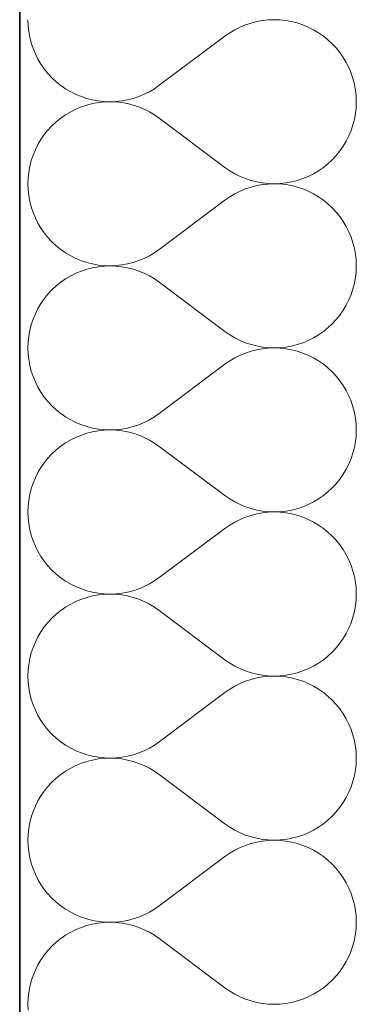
# Model space of a CAD drawing. Header units: millimetres. Extents: x -148444 to 51443, y -4810 to 453290.
# Tile 327 of 551: x -137998 to -137842, y 361533 to 361990. Entities that reach past the tile are written whole.
import ezdxf

# ---------------------------------------------------------------- set-up
doc = ezdxf.new("R2010")
doc.units = ezdxf.units.MM
doc.layers.add('- A - ocieplenie', color=8, linetype='Continuous')

# ---------------------------------------------------------------- blocks, each defined once
blk = doc.blocks.new('*X29')
at = {"layer": '- A - ocieplenie', "linetype": 'Continuous', "lineweight": 13, "ltscale": 100}
for p, q in [((19781.28, 389423.56), (19781.38, 389420.84)), ((19884.81, 389422.01), (19882.23, 389421.15)), ((19887.45, 389422.69), (19884.81, 389422.01)), ((19890.12, 389423.17), (19887.45, 389422.69)), ((19892.83, 389423.46), (19890.12, 389423.17)), ((19895.55, 389423.56), (19892.83, 389423.46)), ((19898.26, 389423.47), (19895.55, 389423.56)), ((19900.97, 389423.18), (19898.26, 389423.47)), ((19903.65, 389422.7), (19900.97, 389423.18)), ((19906.28, 389422.03), (19903.65, 389422.7)), ((19908.87, 389421.17), (19906.28, 389422.03)), ((19781.38, 389420.84), (19781.67, 389418.14)), ((19781.67, 389418.14), (19782.16, 389415.46)), ((19874.95, 389417.5), (19872.71, 389415.94)), ((19877.28, 389418.89), (19874.95, 389417.5)), ((19879.72, 389420.11), (19877.28, 389418.89)), ((19882.23, 389421.15), (19879.72, 389420.11)), ((19911.38, 389420.13), (19908.87, 389421.17)), ((19913.81, 389418.91), (19911.38, 389420.13)), ((19916.15, 389417.52), (19913.81, 389418.91)), ((19918.39, 389415.97), (19916.15, 389417.52)), ((19782.16, 389415.46), (19782.83, 389412.83)), ((19782.83, 389412.83), (19783.69, 389410.25)), ((19872.71, 389415.94), (19842.24, 389393.09)), ((19920.51, 389414.27), (19918.39, 389415.97)), ((19922.5, 389412.41), (19920.51, 389414.27)), ((19783.69, 389410.25), (19784.73, 389407.73)), ((19924.35, 389410.42), (19922.5, 389412.41)), ((19926.06, 389408.31), (19924.35, 389410.42)), ((19927.61, 389406.07), (19926.06, 389408.31)), ((19784.73, 389407.73), (19785.95, 389405.3)), ((19785.95, 389405.3), (19787.34, 389402.96)), ((19929, 389403.73), (19927.61, 389406.07)), ((19930.22, 389401.3), (19929, 389403.73)), ((19787.34, 389402.96), (19788.89, 389400.73)), ((19788.89, 389400.73), (19790.6, 389398.61)), ((19931.26, 389398.79), (19930.22, 389401.3)), ((19790.6, 389398.61), (19792.45, 389396.62)), ((19792.45, 389396.62), (19794.44, 389394.76)), ((19794.44, 389394.76), (19796.56, 389393.06)), ((19932.12, 389396.21), (19931.26, 389398.79)), ((19932.79, 389393.57), (19932.12, 389396.21)), ((19796.56, 389393.06), (19798.8, 389391.51)), ((19798.8, 389391.51), (19801.14, 389390.12)), ((19801.14, 389390.12), (19803.57, 389388.9)), ((19835.23, 389388.92), (19837.66, 389390.14)), ((19837.66, 389390.14), (19840, 389391.53)), ((19840, 389391.53), (19842.24, 389393.09)), ((19933.28, 389390.89), (19932.79, 389393.57)), ((19933.57, 389388.19), (19933.28, 389390.89)), ((19803.57, 389388.9), (19806.08, 389387.86)), ((19806.08, 389387.86), (19808.67, 389387.01)), ((19808.67, 389387.01), (19811.3, 389386.33)), ((19811.3, 389386.33), (19813.98, 389385.85)), ((19813.98, 389385.85), (19816.68, 389385.56)), ((19816.68, 389385.37), (19813.98, 389385.08)), ((19816.68, 389385.56), (19819.4, 389385.47)), ((19819.4, 389385.47), (19816.68, 389385.37)), ((19819.4, 389385.47), (19822.12, 389385.57)), ((19822.12, 389385.37), (19819.4, 389385.47)), ((19822.12, 389385.57), (19824.83, 389385.86)), ((19824.83, 389385.08), (19822.12, 389385.37)), ((19824.83, 389385.86), (19827.5, 389386.34)), ((19827.5, 389386.34), (19830.14, 389387.02)), ((19830.14, 389387.02), (19832.72, 389387.88)), ((19832.72, 389387.88), (19835.23, 389388.92)), ((19933.67, 389385.47), (19933.57, 389388.19)), ((19933.57, 389382.75), (19933.67, 389385.47)), ((19801.14, 389380.82), (19798.8, 389379.43)), ((19803.57, 389382.03), (19801.14, 389380.82)), ((19806.08, 389383.07), (19803.57, 389382.03)), ((19808.67, 389383.93), (19806.08, 389383.07)), ((19811.3, 389384.6), (19808.67, 389383.93)), ((19813.98, 389385.08), (19811.3, 389384.6)), ((19827.5, 389384.59), (19824.83, 389385.08)), ((19830.14, 389383.92), (19827.5, 389384.59)), ((19832.72, 389383.06), (19830.14, 389383.92)), ((19835.23, 389382.01), (19832.72, 389383.06)), ((19837.66, 389380.79), (19835.23, 389382.01)), ((19840, 389379.4), (19837.66, 389380.79)), ((19933.28, 389380.04), (19933.57, 389382.75)), ((19794.44, 389376.17), (19792.45, 389374.32)), ((19796.56, 389377.88), (19794.44, 389376.17)), ((19798.8, 389379.43), (19796.56, 389377.88)), ((19842.24, 389377.85), (19840, 389379.4)), ((19872.71, 389354.99), (19842.24, 389377.85)), ((19932.12, 389374.73), (19932.79, 389377.37)), ((19932.79, 389377.37), (19933.28, 389380.04)), ((19790.6, 389372.33), (19788.89, 389370.21)), ((19792.45, 389374.32), (19790.6, 389372.33)), ((19930.22, 389369.64), (19931.26, 389372.15)), ((19931.26, 389372.15), (19932.12, 389374.73)), ((19787.34, 389367.98), (19785.95, 389365.64)), ((19788.89, 389370.21), (19787.34, 389367.98)), ((19927.61, 389364.87), (19929, 389367.2)), ((19929, 389367.2), (19930.22, 389369.64)), ((19784.73, 389363.2), (19783.69, 389360.69)), ((19785.95, 389365.64), (19784.73, 389363.2)), ((19924.35, 389360.51), (19926.06, 389362.63)), ((19926.06, 389362.63), (19927.61, 389364.87)), ((19782.83, 389358.11), (19782.16, 389355.47)), ((19783.69, 389360.69), (19782.83, 389358.11)), ((19920.51, 389356.67), (19922.5, 389358.52)), ((19922.5, 389358.52), (19924.35, 389360.51)), ((19782.16, 389355.47), (19781.67, 389352.8)), ((19872.71, 389354.99), (19874.95, 389353.44)), ((19874.95, 389353.44), (19877.28, 389352.05)), ((19913.81, 389352.02), (19916.15, 389353.41)), ((19916.15, 389353.41), (19918.39, 389354.96)), ((19918.39, 389354.96), (19920.51, 389356.67)), ((19781.38, 389350.09), (19781.28, 389347.37)), ((19781.67, 389352.8), (19781.38, 389350.09)), ((19877.28, 389352.05), (19879.72, 389350.83)), ((19879.72, 389350.83), (19882.23, 389349.79)), ((19882.23, 389349.79), (19884.81, 389348.92)), ((19884.81, 389348.92), (19887.45, 389348.25)), ((19903.65, 389348.24), (19906.28, 389348.91)), ((19906.28, 389348.91), (19908.87, 389349.77)), ((19908.87, 389349.77), (19911.38, 389350.81)), ((19911.38, 389350.81), (19913.81, 389352.02)), ((19781.28, 389347.37), (19781.38, 389344.65)), ((19781.38, 389344.65), (19781.67, 389341.95)), ((19882.23, 389344.96), (19879.72, 389343.92)), ((19884.81, 389345.82), (19882.23, 389344.96)), ((19887.45, 389346.5), (19884.81, 389345.82)), ((19887.45, 389348.25), (19890.12, 389347.76)), ((19890.12, 389346.98), (19887.45, 389346.5)), ((19890.12, 389347.76), (19892.83, 389347.47)), ((19892.83, 389347.27), (19890.12, 389346.98)), ((19892.83, 389347.47), (19895.55, 389347.37)), ((19895.55, 389347.37), (19892.83, 389347.27)), ((19895.55, 389347.37), (19898.26, 389347.47)), ((19898.26, 389347.28), (19895.55, 389347.37)), ((19898.26, 389347.47), (19900.97, 389347.76)), ((19900.97, 389346.99), (19898.26, 389347.28)), ((19900.97, 389347.76), (19903.65, 389348.24)), ((19903.65, 389346.51), (19900.97, 389346.99)), ((19906.28, 389345.84), (19903.65, 389346.51)), ((19908.87, 389344.98), (19906.28, 389345.84)), ((19911.38, 389343.94), (19908.87, 389344.98)), ((19781.67, 389341.95), (19782.16, 389339.27)), ((19872.71, 389339.75), (19842.24, 389316.9)), ((19874.95, 389341.31), (19872.71, 389339.75)), ((19877.28, 389342.7), (19874.95, 389341.31)), ((19879.72, 389343.92), (19877.28, 389342.7)), ((19913.81, 389342.72), (19911.38, 389343.94)), ((19916.15, 389341.33), (19913.81, 389342.72)), ((19918.39, 389339.78), (19916.15, 389341.33)), ((19920.51, 389338.08), (19918.39, 389339.78)), ((19782.16, 389339.27), (19782.83, 389336.64)), ((19782.83, 389336.64), (19783.69, 389334.06)), ((19922.5, 389336.22), (19920.51, 389338.08)), ((19924.35, 389334.23), (19922.5, 389336.22)), ((19783.69, 389334.06), (19784.73, 389331.54)), ((19784.73, 389331.54), (19785.95, 389329.11)), ((19926.06, 389332.12), (19924.35, 389334.23)), ((19927.61, 389329.88), (19926.06, 389332.12)), ((19785.95, 389329.11), (19787.34, 389326.77)), ((19787.34, 389326.77), (19788.89, 389324.54)), ((19929, 389327.54), (19927.61, 389329.88)), ((19930.22, 389325.11), (19929, 389327.54)), ((19788.89, 389324.54), (19790.6, 389322.42)), ((19790.6, 389322.42), (19792.45, 389320.43)), ((19931.26, 389322.6), (19930.22, 389325.11)), ((19932.12, 389320.01), (19931.26, 389322.6)), ((19792.45, 389320.43), (19794.44, 389318.57)), ((19794.44, 389318.57), (19796.56, 389316.87)), ((19796.56, 389316.87), (19798.8, 389315.32)), ((19840, 389315.34), (19842.24, 389316.9)), ((19932.79, 389317.38), (19932.12, 389320.01)), ((19933.28, 389314.7), (19932.79, 389317.38)), ((19798.8, 389315.32), (19801.14, 389313.93)), ((19801.14, 389313.93), (19803.57, 389312.71)), ((19803.57, 389312.71), (19806.08, 389311.67)), ((19832.72, 389311.69), (19835.23, 389312.73)), ((19835.23, 389312.73), (19837.66, 389313.95)), ((19837.66, 389313.95), (19840, 389315.34)), ((19933.57, 389312), (19933.28, 389314.7)), ((19806.08, 389311.67), (19808.67, 389310.82)), ((19808.67, 389307.74), (19806.08, 389306.88)), ((19808.67, 389310.82), (19811.3, 389310.14)), ((19811.3, 389308.41), (19808.67, 389307.74)), ((19811.3, 389310.14), (19813.98, 389309.66)), ((19813.98, 389308.89), (19811.3, 389308.41)), ((19813.98, 389309.66), (19816.68, 389309.37)), ((19816.68, 389309.18), (19813.98, 389308.89)), ((19816.68, 389309.37), (19819.4, 389309.28)), ((19819.4, 389309.28), (19816.68, 389309.18)), ((19819.4, 389309.28), (19822.12, 389309.38)), ((19822.12, 389309.18), (19819.4, 389309.28)), ((19822.12, 389309.38), (19824.83, 389309.67)), ((19824.83, 389308.89), (19822.12, 389309.18)), ((19824.83, 389309.67), (19827.5, 389310.15)), ((19827.5, 389308.4), (19824.83, 389308.89)), ((19827.5, 389310.15), (19830.14, 389310.83)), ((19830.14, 389307.73), (19827.5, 389308.4)), ((19830.14, 389310.83), (19832.72, 389311.69)), ((19832.72, 389306.87), (19830.14, 389307.73)), ((19933.67, 389309.28), (19933.57, 389312)), ((19933.57, 389306.56), (19933.67, 389309.28)), ((19798.8, 389303.24), (19796.56, 389301.69)), ((19801.14, 389304.63), (19798.8, 389303.24)), ((19803.57, 389305.84), (19801.14, 389304.63)), ((19806.08, 389306.88), (19803.57, 389305.84)), ((19835.23, 389305.82), (19832.72, 389306.87)), ((19837.66, 389304.6), (19835.23, 389305.82)), ((19840, 389303.21), (19837.66, 389304.6)), ((19842.24, 389301.66), (19840, 389303.21)), ((19932.79, 389301.18), (19933.28, 389303.85)), ((19933.28, 389303.85), (19933.57, 389306.56)), ((19794.44, 389299.98), (19792.45, 389298.13)), ((19796.56, 389301.69), (19794.44, 389299.98)), ((19872.71, 389278.8), (19842.24, 389301.66)), ((19931.26, 389295.96), (19932.12, 389298.54)), ((19932.12, 389298.54), (19932.79, 389301.18)), ((19788.89, 389294.02), (19787.34, 389291.79)), ((19790.6, 389296.14), (19788.89, 389294.02)), ((19792.45, 389298.13), (19790.6, 389296.14)), ((19930.22, 389293.45), (19931.26, 389295.96)), ((19785.95, 389289.45), (19784.73, 389287.01)), ((19787.34, 389291.79), (19785.95, 389289.45)), ((19927.61, 389288.67), (19929, 389291.01)), ((19929, 389291.01), (19930.22, 389293.45)), ((19784.73, 389287.01), (19783.69, 389284.5)), ((19924.35, 389284.32), (19926.06, 389286.44)), ((19926.06, 389286.44), (19927.61, 389288.67)), ((19782.83, 389281.92), (19782.16, 389279.28)), ((19783.69, 389284.5), (19782.83, 389281.92)), ((19918.39, 389278.77), (19920.51, 389280.48)), ((19920.51, 389280.48), (19922.5, 389282.33)), ((19922.5, 389282.33), (19924.35, 389284.32)), ((19781.67, 389276.61), (19781.38, 389273.9)), ((19782.16, 389279.28), (19781.67, 389276.61)), ((19872.71, 389278.8), (19874.95, 389277.25)), ((19874.95, 389277.25), (19877.28, 389275.86)), ((19877.28, 389275.86), (19879.72, 389274.64)), ((19911.38, 389274.62), (19913.81, 389275.83)), ((19913.81, 389275.83), (19916.15, 389277.22)), ((19916.15, 389277.22), (19918.39, 389278.77)), ((19781.38, 389273.9), (19781.28, 389271.18)), ((19781.28, 389271.18), (19781.38, 389268.46)), ((19879.72, 389274.64), (19882.23, 389273.6)), ((19882.23, 389273.6), (19884.81, 389272.73)), ((19884.81, 389272.73), (19887.45, 389272.06)), ((19887.45, 389272.06), (19890.12, 389271.57)), ((19890.12, 389271.57), (19892.83, 389271.28)), ((19892.83, 389271.08), (19890.12, 389270.79)), ((19892.83, 389271.28), (19895.55, 389271.18)), ((19895.55, 389271.18), (19892.83, 389271.08)), ((19895.55, 389271.18), (19898.26, 389271.28)), ((19898.26, 389271.09), (19895.55, 389271.18)), ((19898.26, 389271.28), (19900.97, 389271.57)), ((19900.97, 389270.8), (19898.26, 389271.09)), ((19900.97, 389271.57), (19903.65, 389272.05)), ((19903.65, 389272.05), (19906.28, 389272.72)), ((19906.28, 389272.72), (19908.87, 389273.58)), ((19908.87, 389273.58), (19911.38, 389274.62)), ((19781.38, 389268.46), (19781.67, 389265.76)), ((19877.28, 389266.51), (19874.95, 389265.12)), ((19879.72, 389267.73), (19877.28, 389266.51)), ((19882.23, 389268.77), (19879.72, 389267.73)), ((19884.81, 389269.63), (19882.23, 389268.77)), ((19887.45, 389270.31), (19884.81, 389269.63)), ((19890.12, 389270.79), (19887.45, 389270.31)), ((19903.65, 389270.32), (19900.97, 389270.8)), ((19906.28, 389269.65), (19903.65, 389270.32)), ((19908.87, 389268.79), (19906.28, 389269.65)), ((19911.38, 389267.75), (19908.87, 389268.79)), ((19913.81, 389266.53), (19911.38, 389267.75)), ((19916.15, 389265.14), (19913.81, 389266.53)), ((19781.67, 389265.76), (19782.16, 389263.08)), ((19782.16, 389263.08), (19782.83, 389260.45)), ((19872.71, 389263.56), (19842.24, 389240.71)), ((19874.95, 389265.12), (19872.71, 389263.56)), ((19918.39, 389263.59), (19916.15, 389265.14)), ((19920.51, 389261.89), (19918.39, 389263.59)), ((19922.5, 389260.03), (19920.51, 389261.89)), ((19782.83, 389260.45), (19783.69, 389257.86)), ((19783.69, 389257.86), (19784.73, 389255.35)), ((19924.35, 389258.04), (19922.5, 389260.03)), ((19926.06, 389255.92), (19924.35, 389258.04)), ((19784.73, 389255.35), (19785.95, 389252.92)), ((19785.95, 389252.92), (19787.34, 389250.58)), ((19927.61, 389253.69), (19926.06, 389255.92)), ((19929, 389251.35), (19927.61, 389253.69)), ((19787.34, 389250.58), (19788.89, 389248.35)), ((19788.89, 389248.35), (19790.6, 389246.23)), ((19930.22, 389248.92), (19929, 389251.35)), ((19931.26, 389246.41), (19930.22, 389248.92)), ((19790.6, 389246.23), (19792.45, 389244.24)), ((19792.45, 389244.24), (19794.44, 389242.38)), ((19932.12, 389243.82), (19931.26, 389246.41)), ((19932.79, 389241.19), (19932.12, 389243.82)), ((19794.44, 389242.38), (19796.56, 389240.68)), ((19796.56, 389240.68), (19798.8, 389239.13)), ((19798.8, 389239.13), (19801.14, 389237.74)), ((19837.66, 389237.76), (19840, 389239.15)), ((19840, 389239.15), (19842.24, 389240.71)), ((19933.28, 389238.51), (19932.79, 389241.19)), ((19801.14, 389237.74), (19803.57, 389236.52)), ((19803.57, 389236.52), (19806.08, 389235.48)), ((19806.08, 389235.48), (19808.67, 389234.62)), ((19808.67, 389234.62), (19811.3, 389233.95)), ((19827.5, 389233.96), (19830.14, 389234.64)), ((19830.14, 389234.64), (19832.72, 389235.5)), ((19832.72, 389235.5), (19835.23, 389236.54)), ((19835.23, 389236.54), (19837.66, 389237.76)), ((19933.57, 389235.81), (19933.28, 389238.51)), ((19933.67, 389233.09), (19933.57, 389235.81)), ((19806.08, 389230.69), (19803.57, 389229.65)), ((19808.67, 389231.55), (19806.08, 389230.69)), ((19811.3, 389232.22), (19808.67, 389231.55)), ((19811.3, 389233.95), (19813.98, 389233.47)), ((19813.98, 389232.7), (19811.3, 389232.22)), ((19813.98, 389233.47), (19816.68, 389233.18)), ((19816.68, 389232.99), (19813.98, 389232.7)), ((19816.68, 389233.18), (19819.4, 389233.09)), ((19819.4, 389233.09), (19816.68, 389232.99)), ((19819.4, 389233.09), (19822.12, 389233.19)), ((19822.12, 389232.99), (19819.4, 389233.09)), ((19822.12, 389233.19), (19824.83, 389233.48)), ((19824.83, 389232.7), (19822.12, 389232.99)), ((19824.83, 389233.48), (19827.5, 389233.96)), ((19827.5, 389232.21), (19824.83, 389232.7)), ((19830.14, 389231.54), (19827.5, 389232.21)), ((19832.72, 389230.68), (19830.14, 389231.54)), ((19835.23, 389229.63), (19832.72, 389230.68)), ((19933.28, 389227.66), (19933.57, 389230.37)), ((19933.57, 389230.37), (19933.67, 389233.09)), ((19796.56, 389225.5), (19794.44, 389223.79)), ((19798.8, 389227.05), (19796.56, 389225.5)), ((19801.14, 389228.44), (19798.8, 389227.05)), ((19803.57, 389229.65), (19801.14, 389228.44)), ((19837.66, 389228.41), (19835.23, 389229.63)), ((19840, 389227.02), (19837.66, 389228.41)), ((19842.24, 389225.47), (19840, 389227.02)), ((19872.71, 389202.61), (19842.24, 389225.47)), ((19932.79, 389224.99), (19933.28, 389227.66)), ((19792.45, 389221.94), (19790.6, 389219.95)), ((19794.44, 389223.79), (19792.45, 389221.94)), ((19931.26, 389219.77), (19932.12, 389222.35)), ((19932.12, 389222.35), (19932.79, 389224.99)), ((19788.89, 389217.83), (19787.34, 389215.6)), ((19790.6, 389219.95), (19788.89, 389217.83)), ((19929, 389214.82), (19930.22, 389217.26)), ((19930.22, 389217.26), (19931.26, 389219.77)), ((19785.95, 389213.26), (19784.73, 389210.82)), ((19787.34, 389215.6), (19785.95, 389213.26)), ((19926.06, 389210.25), (19927.61, 389212.48)), ((19927.61, 389212.48), (19929, 389214.82)), ((19783.69, 389208.31), (19782.83, 389205.73)), ((19784.73, 389210.82), (19783.69, 389208.31)), ((19922.5, 389206.14), (19924.35, 389208.13)), ((19924.35, 389208.13), (19926.06, 389210.25)), ((19782.16, 389203.09), (19781.67, 389200.42)), ((19782.83, 389205.73), (19782.16, 389203.09)), ((19872.71, 389202.61), (19874.95, 389201.06)), ((19916.15, 389201.03), (19918.39, 389202.58)), ((19918.39, 389202.58), (19920.51, 389204.29)), ((19920.51, 389204.29), (19922.5, 389206.14)), ((19781.67, 389200.42), (19781.38, 389197.71)), ((19874.95, 389201.06), (19877.28, 389199.67)), ((19877.28, 389199.67), (19879.72, 389198.45)), ((19879.72, 389198.45), (19882.23, 389197.4)), ((19908.87, 389197.39), (19911.38, 389198.43)), ((19911.38, 389198.43), (19913.81, 389199.64)), ((19913.81, 389199.64), (19916.15, 389201.03)), ((19781.38, 389197.71), (19781.28, 389194.99)), ((19781.28, 389194.99), (19781.38, 389192.27)), ((19882.23, 389197.4), (19884.81, 389196.54)), ((19884.81, 389193.44), (19882.23, 389192.58)), ((19884.81, 389196.54), (19887.45, 389195.87)), ((19887.45, 389194.12), (19884.81, 389193.44)), ((19887.45, 389195.87), (19890.12, 389195.38)), ((19890.12, 389194.6), (19887.45, 389194.12)), ((19890.12, 389195.38), (19892.83, 389195.09)), ((19892.83, 389194.89), (19890.12, 389194.6)), ((19892.83, 389195.09), (19895.55, 389194.99)), ((19895.55, 389194.99), (19892.83, 389194.89)), ((19895.55, 389194.99), (19898.26, 389195.09)), ((19898.26, 389194.9), (19895.55, 389194.99)), ((19898.26, 389195.09), (19900.97, 389195.38)), ((19900.97, 389194.61), (19898.26, 389194.9)), ((19900.97, 389195.38), (19903.65, 389195.86)), ((19903.65, 389194.13), (19900.97, 389194.61)), ((19903.65, 389195.86), (19906.28, 389196.53)), ((19906.28, 389193.45), (19903.65, 389194.13)), ((19906.28, 389196.53), (19908.87, 389197.39)), ((19908.87, 389192.6), (19906.28, 389193.45)), ((19781.38, 389192.27), (19781.67, 389189.57)), ((19781.67, 389189.57), (19782.16, 389186.89)), ((19874.95, 389188.93), (19872.71, 389187.37)), ((19877.28, 389190.32), (19874.95, 389188.93)), ((19879.72, 389191.54), (19877.28, 389190.32)), ((19882.23, 389192.58), (19879.72, 389191.54)), ((19911.38, 389191.56), (19908.87, 389192.6)), ((19913.81, 389190.34), (19911.38, 389191.56)), ((19916.15, 389188.95), (19913.81, 389190.34)), ((19918.39, 389187.4), (19916.15, 389188.95)), ((19782.16, 389186.89), (19782.83, 389184.26)), ((19782.83, 389184.26), (19783.69, 389181.67)), ((19872.71, 389187.37), (19842.24, 389164.52)), ((19920.51, 389185.7), (19918.39, 389187.4)), ((19922.5, 389183.84), (19920.51, 389185.7)), ((19783.69, 389181.67), (19784.73, 389179.16)), ((19924.35, 389181.85), (19922.5, 389183.84)), ((19926.06, 389179.73), (19924.35, 389181.85)), ((19927.61, 389177.5), (19926.06, 389179.73)), ((19784.73, 389179.16), (19785.95, 389176.73)), ((19785.95, 389176.73), (19787.34, 389174.39)), ((19929, 389175.16), (19927.61, 389177.5)), ((19930.22, 389172.73), (19929, 389175.16)), ((19787.34, 389174.39), (19788.89, 389172.15)), ((19788.89, 389172.15), (19790.6, 389170.04)), ((19931.26, 389170.22), (19930.22, 389172.73)), ((19790.6, 389170.04), (19792.45, 389168.05)), ((19792.45, 389168.05), (19794.44, 389166.19)), ((19794.44, 389166.19), (19796.56, 389164.49)), ((19932.12, 389167.63), (19931.26, 389170.22)), ((19932.79, 389165), (19932.12, 389167.63)), ((19796.56, 389164.49), (19798.8, 389162.94)), ((19798.8, 389162.94), (19801.14, 389161.55)), ((19801.14, 389161.55), (19803.57, 389160.33)), ((19835.23, 389160.35), (19837.66, 389161.57)), ((19837.66, 389161.57), (19840, 389162.96)), ((19840, 389162.96), (19842.24, 389164.52)), ((19933.28, 389162.32), (19932.79, 389165)), ((19933.57, 389159.62), (19933.28, 389162.32)), ((19803.57, 389160.33), (19806.08, 389159.29)), ((19806.08, 389159.29), (19808.67, 389158.43)), ((19808.67, 389158.43), (19811.3, 389157.76)), ((19811.3, 389157.76), (19813.98, 389157.28)), ((19813.98, 389157.28), (19816.68, 389156.99)), ((19816.68, 389156.8), (19813.98, 389156.51)), ((19816.68, 389156.99), (19819.4, 389156.9)), ((19819.4, 389156.9), (19816.68, 389156.8)), ((19819.4, 389156.9), (19822.12, 389157)), ((19822.12, 389156.8), (19819.4, 389156.9)), ((19822.12, 389157), (19824.83, 389157.29)), ((19824.83, 389156.51), (19822.12, 389156.8)), ((19824.83, 389157.29), (19827.5, 389157.77)), ((19827.5, 389157.77), (19830.14, 389158.45)), ((19830.14, 389158.45), (19832.72, 389159.31)), ((19832.72, 389159.31), (19835.23, 389160.35)), ((19933.67, 389156.9), (19933.57, 389159.62)), ((19933.57, 389154.18), (19933.67, 389156.9)), ((19801.14, 389152.25), (19798.8, 389150.86)), ((19803.57, 389153.46), (19801.14, 389152.25)), ((19806.08, 389154.5), (19803.57, 389153.46)), ((19808.67, 389155.36), (19806.08, 389154.5)), ((19811.3, 389156.03), (19808.67, 389155.36)), ((19813.98, 389156.51), (19811.3, 389156.03)), ((19827.5, 389156.02), (19824.83, 389156.51)), ((19830.14, 389155.35), (19827.5, 389156.02)), ((19832.72, 389154.48), (19830.14, 389155.35)), ((19835.23, 389153.44), (19832.72, 389154.48)), ((19837.66, 389152.22), (19835.23, 389153.44)), ((19840, 389150.83), (19837.66, 389152.22)), ((19933.28, 389151.47), (19933.57, 389154.18)), ((19794.44, 389147.6), (19792.45, 389145.75)), ((19796.56, 389149.31), (19794.44, 389147.6)), ((19798.8, 389150.86), (19796.56, 389149.31)), ((19842.24, 389149.28), (19840, 389150.83)), ((19872.71, 389126.42), (19842.24, 389149.28)), ((19932.12, 389146.16), (19932.79, 389148.8)), ((19932.79, 389148.8), (19933.28, 389151.47)), ((19790.6, 389143.76), (19788.89, 389141.64)), ((19792.45, 389145.75), (19790.6, 389143.76)), ((19930.22, 389141.07), (19931.26, 389143.58)), ((19931.26, 389143.58), (19932.12, 389146.16)), ((19787.34, 389139.41), (19785.95, 389137.07)), ((19788.89, 389141.64), (19787.34, 389139.41)), ((19927.61, 389136.29), (19929, 389138.63)), ((19929, 389138.63), (19930.22, 389141.07)), ((19784.73, 389134.63), (19783.69, 389132.12)), ((19785.95, 389137.07), (19784.73, 389134.63)), ((19924.35, 389131.94), (19926.06, 389134.06)), ((19926.06, 389134.06), (19927.61, 389136.29)), ((19782.83, 389129.54), (19782.16, 389126.9)), ((19783.69, 389132.12), (19782.83, 389129.54)), ((19920.51, 389128.1), (19922.5, 389129.95)), ((19922.5, 389129.95), (19924.35, 389131.94)), ((19782.16, 389126.9), (19781.67, 389124.23)), ((19872.71, 389126.42), (19874.95, 389124.87)), ((19874.95, 389124.87), (19877.28, 389123.48)), ((19913.81, 389123.45), (19916.15, 389124.84)), ((19916.15, 389124.84), (19918.39, 389126.39)), ((19918.39, 389126.39), (19920.51, 389128.1)), ((19781.38, 389121.52), (19781.28, 389118.8)), ((19781.67, 389124.23), (19781.38, 389121.52)), ((19877.28, 389123.48), (19879.72, 389122.26)), ((19879.72, 389122.26), (19882.23, 389121.21)), ((19882.23, 389121.21), (19884.81, 389120.35)), ((19884.81, 389120.35), (19887.45, 389119.68)), ((19903.65, 389119.67), (19906.28, 389120.34)), ((19906.28, 389120.34), (19908.87, 389121.2)), ((19908.87, 389121.2), (19911.38, 389122.24)), ((19911.38, 389122.24), (19913.81, 389123.45)), ((19781.28, 389118.8), (19781.38, 389116.08)), ((19781.38, 389116.08), (19781.67, 389113.38)), ((19882.23, 389116.39), (19879.72, 389115.35)), ((19884.81, 389117.25), (19882.23, 389116.39)), ((19887.45, 389117.93), (19884.81, 389117.25)), ((19887.45, 389119.68), (19890.12, 389119.19)), ((19890.12, 389118.41), (19887.45, 389117.93)), ((19890.12, 389119.19), (19892.83, 389118.9)), ((19892.83, 389118.7), (19890.12, 389118.41)), ((19892.83, 389118.9), (19895.55, 389118.8)), ((19895.55, 389118.8), (19892.83, 389118.7)), ((19895.55, 389118.8), (19898.26, 389118.9)), ((19898.26, 389118.71), (19895.55, 389118.8)), ((19898.26, 389118.9), (19900.97, 389119.19)), ((19900.97, 389118.42), (19898.26, 389118.71)), ((19900.97, 389119.19), (19903.65, 389119.67)), ((19903.65, 389117.94), (19900.97, 389118.42)), ((19906.28, 389117.26), (19903.65, 389117.94)), ((19908.87, 389116.41), (19906.28, 389117.26)), ((19911.38, 389115.37), (19908.87, 389116.41)), ((19781.67, 389113.38), (19782.16, 389110.7)), ((19872.71, 389111.18), (19842.24, 389088.33)), ((19874.95, 389112.74), (19872.71, 389111.18)), ((19877.28, 389114.13), (19874.95, 389112.74)), ((19879.72, 389115.35), (19877.28, 389114.13)), ((19913.81, 389114.15), (19911.38, 389115.37)), ((19916.15, 389112.76), (19913.81, 389114.15)), ((19918.39, 389111.21), (19916.15, 389112.76)), ((19920.51, 389109.51), (19918.39, 389111.21)), ((19782.16, 389110.7), (19782.83, 389108.06)), ((19782.83, 389108.06), (19783.69, 389105.48)), ((19922.5, 389107.65), (19920.51, 389109.51)), ((19924.35, 389105.66), (19922.5, 389107.65)), ((19783.69, 389105.48), (19784.73, 389102.97)), ((19784.73, 389102.97), (19785.95, 389100.54)), ((19926.06, 389103.54), (19924.35, 389105.66)), ((19927.61, 389101.31), (19926.06, 389103.54)), ((19785.95, 389100.54), (19787.34, 389098.2)), ((19787.34, 389098.2), (19788.89, 389095.96)), ((19929, 389098.97), (19927.61, 389101.31)), ((19930.22, 389096.54), (19929, 389098.97)), ((19788.89, 389095.96), (19790.6, 389093.85)), ((19790.6, 389093.85), (19792.45, 389091.86)), ((19931.26, 389094.02), (19930.22, 389096.54)), ((19932.12, 389091.44), (19931.26, 389094.02)), ((19792.45, 389091.86), (19794.44, 389090)), ((19794.44, 389090), (19796.56, 389088.3)), ((19796.56, 389088.3), (19798.8, 389086.75)), ((19840, 389086.77), (19842.24, 389088.33)), ((19932.79, 389088.81), (19932.12, 389091.44)), ((19933.28, 389086.13), (19932.79, 389088.81)), ((19798.8, 389086.75), (19801.14, 389085.36)), ((19801.14, 389085.36), (19803.57, 389084.14)), ((19803.57, 389084.14), (19806.08, 389083.1)), ((19832.72, 389083.12), (19835.23, 389084.16)), ((19835.23, 389084.16), (19837.66, 389085.38)), ((19837.66, 389085.38), (19840, 389086.77)), ((19933.57, 389083.43), (19933.28, 389086.13)), ((19806.08, 389083.1), (19808.67, 389082.24)), ((19808.67, 389079.17), (19806.08, 389078.31)), ((19808.67, 389082.24), (19811.3, 389081.57)), ((19811.3, 389079.84), (19808.67, 389079.17)), ((19811.3, 389081.57), (19813.98, 389081.09)), ((19813.98, 389080.32), (19811.3, 389079.84)), ((19813.98, 389081.09), (19816.68, 389080.8)), ((19816.68, 389080.61), (19813.98, 389080.32)), ((19816.68, 389080.8), (19819.4, 389080.71)), ((19819.4, 389080.71), (19816.68, 389080.61)), ((19819.4, 389080.71), (19822.12, 389080.81)), ((19822.12, 389080.61), (19819.4, 389080.71)), ((19822.12, 389080.81), (19824.83, 389081.1)), ((19824.83, 389080.31), (19822.12, 389080.61)), ((19824.83, 389081.1), (19827.5, 389081.58)), ((19827.5, 389079.83), (19824.83, 389080.31)), ((19827.5, 389081.58), (19830.14, 389082.26)), ((19830.14, 389079.16), (19827.5, 389079.83)), ((19830.14, 389082.26), (19832.72, 389083.12)), ((19832.72, 389078.29), (19830.14, 389079.16)), ((19933.67, 389080.71), (19933.57, 389083.43)), ((19933.57, 389077.99), (19933.67, 389080.71)), ((19798.8, 389074.67), (19796.56, 389073.12)), ((19801.14, 389076.05), (19798.8, 389074.67)), ((19803.57, 389077.27), (19801.14, 389076.05)), ((19806.08, 389078.31), (19803.57, 389077.27)), ((19835.23, 389077.25), (19832.72, 389078.29)), ((19837.66, 389076.03), (19835.23, 389077.25)), ((19840, 389074.64), (19837.66, 389076.03)), ((19842.24, 389073.09), (19840, 389074.64)), ((19932.79, 389072.61), (19933.28, 389075.28)), ((19933.28, 389075.28), (19933.57, 389077.99)), ((19794.44, 389071.41), (19792.45, 389069.56)), ((19796.56, 389073.12), (19794.44, 389071.41)), ((19872.71, 389050.23), (19842.24, 389073.09)), ((19931.26, 389067.39), (19932.12, 389069.97)), ((19932.12, 389069.97), (19932.79, 389072.61)), ((19788.89, 389065.45), (19787.34, 389063.21)), ((19790.6, 389067.57), (19788.89, 389065.45)), ((19792.45, 389069.56), (19790.6, 389067.57)), ((19930.22, 389064.88), (19931.26, 389067.39)), ((19785.95, 389060.88), (19784.73, 389058.44)), ((19787.34, 389063.21), (19785.95, 389060.88)), ((19927.61, 389060.1), (19929, 389062.44)), ((19929, 389062.44), (19930.22, 389064.88)), ((19784.73, 389058.44), (19783.69, 389055.93)), ((19924.35, 389055.75), (19926.06, 389057.87)), ((19926.06, 389057.87), (19927.61, 389060.1)), ((19782.83, 389053.35), (19782.16, 389050.71)), ((19783.69, 389055.93), (19782.83, 389053.35)), ((19918.39, 389050.2), (19920.51, 389051.91)), ((19920.51, 389051.91), (19922.5, 389053.76)), ((19922.5, 389053.76), (19924.35, 389055.75)), ((19781.67, 389048.03), (19781.38, 389045.33)), ((19782.16, 389050.71), (19781.67, 389048.03)), ((19872.71, 389050.23), (19874.95, 389048.68)), ((19874.95, 389048.68), (19877.28, 389047.29)), ((19877.28, 389047.29), (19879.72, 389046.07)), ((19911.38, 389046.05), (19913.81, 389047.26)), ((19913.81, 389047.26), (19916.15, 389048.65)), ((19916.15, 389048.65), (19918.39, 389050.2)), ((19781.38, 389045.33), (19781.28, 389042.61)), ((19781.28, 389042.61), (19781.38, 389039.89)), ((19879.72, 389046.07), (19882.23, 389045.02)), ((19882.23, 389045.02), (19884.81, 389044.16)), ((19884.81, 389044.16), (19887.45, 389043.49)), ((19887.45, 389043.49), (19890.12, 389043)), ((19890.12, 389043), (19892.83, 389042.71)), ((19892.83, 389042.51), (19890.12, 389042.22)), ((19892.83, 389042.71), (19895.55, 389042.61)), ((19895.55, 389042.61), (19892.83, 389042.51)), ((19895.55, 389042.61), (19898.26, 389042.71)), ((19898.26, 389042.52), (19895.55, 389042.61)), ((19898.26, 389042.71), (19900.97, 389043)), ((19900.97, 389042.23), (19898.26, 389042.52)), ((19900.97, 389043), (19903.65, 389043.48)), ((19903.65, 389043.48), (19906.28, 389044.15)), ((19906.28, 389044.15), (19908.87, 389045.01)), ((19908.87, 389045.01), (19911.38, 389046.05)), ((19781.38, 389039.89), (19781.67, 389037.19)), ((19877.28, 389037.94), (19874.95, 389036.55)), ((19879.72, 389039.16), (19877.28, 389037.94)), ((19882.23, 389040.2), (19879.72, 389039.16)), ((19884.81, 389041.06), (19882.23, 389040.2)), ((19887.45, 389041.73), (19884.81, 389041.06)), ((19890.12, 389042.22), (19887.45, 389041.73)), ((19903.65, 389041.75), (19900.97, 389042.23)), ((19906.28, 389041.07), (19903.65, 389041.75)), ((19908.87, 389040.22), (19906.28, 389041.07)), ((19911.38, 389039.18), (19908.87, 389040.22)), ((19913.81, 389037.96), (19911.38, 389039.18)), ((19916.15, 389036.57), (19913.81, 389037.96)), ((19781.67, 389037.19), (19782.16, 389034.51)), ((19782.16, 389034.51), (19782.83, 389031.87)), ((19872.71, 389034.99), (19842.24, 389012.14)), ((19874.95, 389036.55), (19872.71, 389034.99)), ((19918.39, 389035.02), (19916.15, 389036.57)), ((19920.51, 389033.32), (19918.39, 389035.02)), ((19922.5, 389031.46), (19920.51, 389033.32)), ((19782.83, 389031.87), (19783.69, 389029.29)), ((19783.69, 389029.29), (19784.73, 389026.78)), ((19924.35, 389029.47), (19922.5, 389031.46)), ((19926.06, 389027.35), (19924.35, 389029.47)), ((19784.73, 389026.78), (19785.95, 389024.35)), ((19785.95, 389024.35), (19787.34, 389022.01)), ((19927.61, 389025.12), (19926.06, 389027.35)), ((19929, 389022.78), (19927.61, 389025.12)), ((19787.34, 389022.01), (19788.89, 389019.77)), ((19788.89, 389019.77), (19790.6, 389017.66)), ((19930.22, 389020.35), (19929, 389022.78)), ((19931.26, 389017.83), (19930.22, 389020.35)), ((19790.6, 389017.66), (19792.45, 389015.67)), ((19792.45, 389015.67), (19794.44, 389013.81)), ((19932.12, 389015.25), (19931.26, 389017.83)), ((19932.79, 389012.62), (19932.12, 389015.25)), ((19794.44, 389013.81), (19796.56, 389012.11)), ((19796.56, 389012.11), (19798.8, 389010.56)), ((19798.8, 389010.56), (19801.14, 389009.17)), ((19837.66, 389009.19), (19840, 389010.58)), ((19840, 389010.58), (19842.24, 389012.14)), ((19933.28, 389009.94), (19932.79, 389012.62)), ((19801.14, 389009.17), (19803.57, 389007.95)), ((19803.57, 389007.95), (19806.08, 389006.91)), ((19806.08, 389006.91), (19808.67, 389006.05)), ((19808.67, 389006.05), (19811.3, 389005.38)), ((19827.5, 389005.39), (19830.14, 389006.07)), ((19830.14, 389006.07), (19832.72, 389006.93)), ((19832.72, 389006.93), (19835.23, 389007.97)), ((19835.23, 389007.97), (19837.66, 389009.19)), ((19933.57, 389007.23), (19933.28, 389009.94)), ((19933.67, 389004.52), (19933.57, 389007.23)), ((19806.08, 389002.12), (19803.57, 389001.08)), ((19808.67, 389002.98), (19806.08, 389002.12)), ((19811.3, 389003.65), (19808.67, 389002.98)), ((19811.3, 389005.38), (19813.98, 389004.9)), ((19813.98, 389004.13), (19811.3, 389003.65)), ((19813.98, 389004.9), (19816.68, 389004.61)), ((19816.68, 389004.42), (19813.98, 389004.13)), ((19816.68, 389004.61), (19819.4, 389004.52)), ((19819.4, 389004.52), (19816.68, 389004.42)), ((19819.4, 389004.52), (19822.12, 389004.61)), ((19822.12, 389004.42), (19819.4, 389004.52)), ((19822.12, 389004.61), (19824.83, 389004.91)), ((19824.83, 389004.12), (19822.12, 389004.42)), ((19824.83, 389004.91), (19827.5, 389005.39)), ((19827.5, 389003.64), (19824.83, 389004.12)), ((19830.14, 389002.96), (19827.5, 389003.64)), ((19832.72, 389002.1), (19830.14, 389002.96)), ((19835.23, 389001.06), (19832.72, 389002.1)), ((19933.28, 388999.09), (19933.57, 389001.8)), ((19933.57, 389001.8), (19933.67, 389004.52)), ((19796.56, 388996.93), (19794.44, 388995.22)), ((19798.8, 388998.48), (19796.56, 388996.93)), ((19801.14, 388999.86), (19798.8, 388998.48)), ((19803.57, 389001.08), (19801.14, 388999.86)), ((19837.66, 388999.84), (19835.23, 389001.06)), ((19840, 388998.45), (19837.66, 388999.84)), ((19842.24, 388996.9), (19840, 388998.45)), ((19872.71, 388974.04), (19842.24, 388996.9)), ((19932.79, 388996.41), (19933.28, 388999.09)), ((19792.45, 388993.37), (19790.6, 388991.38)), ((19794.44, 388995.22), (19792.45, 388993.37)), ((19931.26, 388991.2), (19932.12, 388993.78)), ((19932.12, 388993.78), (19932.79, 388996.41)), ((19788.89, 388989.26), (19787.34, 388987.02)), ((19790.6, 388991.38), (19788.89, 388989.26)), ((19929, 388986.25), (19930.22, 388988.68)), ((19930.22, 388988.68), (19931.26, 388991.2)), ((19785.95, 388984.68), (19784.73, 388982.25)), ((19787.34, 388987.02), (19785.95, 388984.68)), ((19926.06, 388981.68), (19927.61, 388983.91)), ((19927.61, 388983.91), (19929, 388986.25)), ((19783.69, 388979.74), (19782.83, 388977.16)), ((19784.73, 388982.25), (19783.69, 388979.74)), ((19922.5, 388977.57), (19924.35, 388979.56)), ((19924.35, 388979.56), (19926.06, 388981.68)), ((19782.16, 388974.52), (19781.67, 388971.84)), ((19782.83, 388977.16), (19782.16, 388974.52)), ((19872.71, 388974.04), (19874.95, 388972.49)), ((19916.15, 388972.46), (19918.39, 388974.01)), ((19918.39, 388974.01), (19920.51, 388975.72)), ((19920.51, 388975.72), (19922.5, 388977.57)), ((19781.67, 388971.84), (19781.38, 388969.14)), ((19874.95, 388972.49), (19877.28, 388971.1)), ((19877.28, 388971.1), (19879.72, 388969.88)), ((19879.72, 388969.88), (19882.23, 388968.83)), ((19908.87, 388968.82), (19911.38, 388969.86)), ((19911.38, 388969.86), (19913.81, 388971.07)), ((19913.81, 388971.07), (19916.15, 388972.46)), ((19781.38, 388969.14), (19781.28, 388966.42)), ((19781.28, 388966.42), (19781.38, 388963.7)), ((19882.23, 388968.83), (19884.81, 388967.97)), ((19884.81, 388967.97), (19887.45, 388967.3)), ((19887.45, 388967.3), (19890.12, 388966.81)), ((19890.12, 388966.81), (19892.83, 388966.52)), ((19892.83, 388966.52), (19895.55, 388966.42)), ((19895.55, 388966.42), (19898.26, 388966.52)), ((19898.26, 388966.52), (19900.97, 388966.81)), ((19900.97, 388966.81), (19903.65, 388967.29)), ((19903.65, 388967.29), (19906.28, 388967.96)), ((19906.28, 388967.96), (19908.87, 388968.82))]:
    blk.add_line(p, q, dxfattribs=at)

msp = doc.modelspace()

# ---------------------------------------------------------------- linework, layer by layer
at = {"layer": '- A - ocieplenie', "color": 8, "linetype": 'Continuous', "lineweight": 35, "ltscale": 100, "flags": 128}
msp.add_lwpolyline([(-137998.33, 368629.04), (-137998.34, 361053.27)], dxfattribs=at)

# ---------------------------------------------------------------- block references
at = {"color": 8, "linetype": 'Continuous', "lineweight": 20, "ltscale": 100}
msp.add_blockref('*X29', (-157775.81, -27433.59), dxfattribs=at)

doc.saveas('drawing.dxf')
